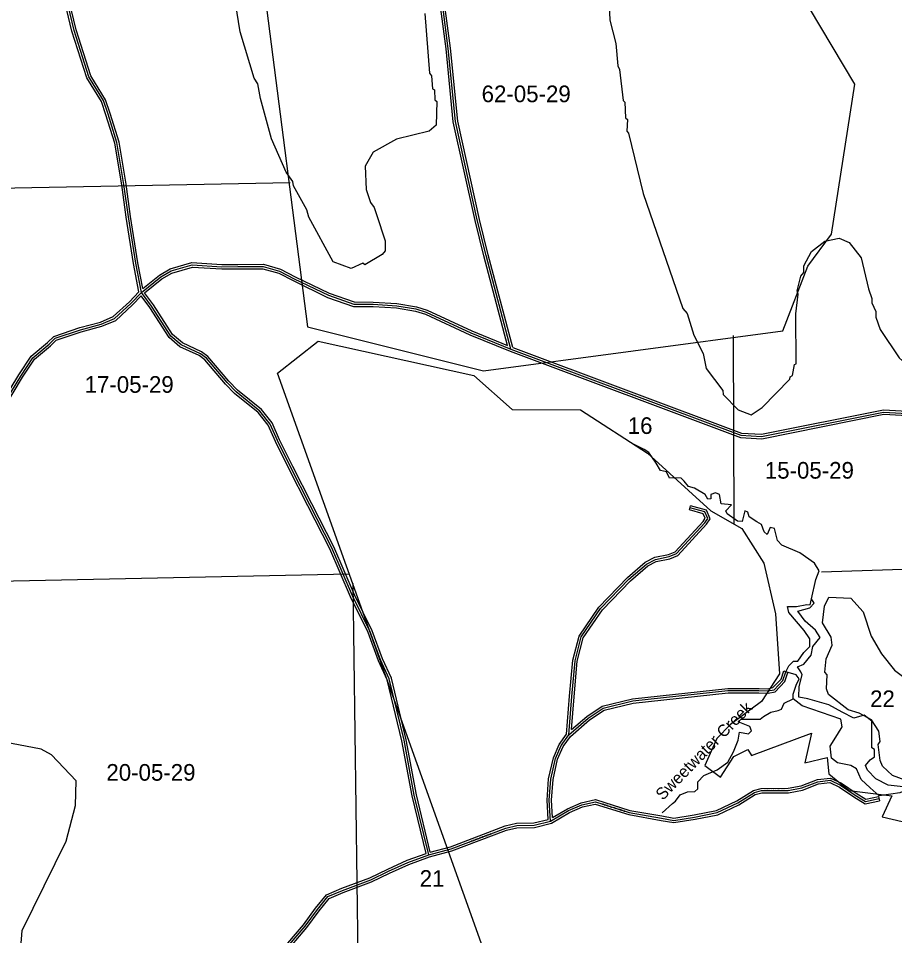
# Model space of a CAD drawing. Extents: x 418523 to 616617, y 1878279 to 2196743.
# Drawn here: x 525515 to 537358, y 2077753 to 2090150 of the extents above; entities that cross this region are included whole.
import ezdxf

# ---------------------------------------------------------------- set-up
doc = ezdxf.new("R2010")
doc.units = 0
for name, color, linetype in [('Level 1', 7, 'Continuous'), ('Level 2', 7, 'Continuous'), ('Level 31', 7, 'Continuous'), ('Level 32', 7, 'Continuous'), ('Level 34', 7, 'Continuous'), ('Level 41', 7, 'Continuous'), ('Level 5', 7, 'Continuous'), ('Level 7', 7, 'Continuous')]:
    doc.layers.add(name, color=color, linetype=linetype)

msp = doc.modelspace()

# ---------------------------------------------------------------- linework, layer by layer
at = {"layer": 'Level 1'}
for p, q in [((528616.589, 2092261.508), (529424.503, 2085982.951)), ((536819.785, 2089259.197), (536207.821, 2090286.516)), ((536502.633, 2087231.911), (536819.785, 2089259.197)), ((524558.785, 2087840.206), (529189.308, 2087930.235)), ((536183.536, 2086801.913), (536502.633, 2087231.911)), ((535845.097, 2085927.705), (536183.536, 2086801.913)), ((529424.503, 2085982.951), (531802.883, 2085384.989)), ((531802.883, 2085384.989), (535845.097, 2085927.705)), ((535176.916, 2085862.564), (535183.821, 2083317.415)), ((529017.941, 2085353.438), (529568.977, 2085789.736)), ((529568.977, 2085789.736), (531668.47, 2085321.926)), ((534069.061, 2071237.039), (529017.941, 2085353.438)), ((531668.47, 2085321.926), (532186.786, 2084865.752)), ((532186.786, 2084865.752), (533110.32, 2084860.959)), ((533110.32, 2084860.959), (534015.483, 2084275.837)), ((534015.483, 2084275.837), (534873.176, 2083492.907)), ((534873.176, 2083492.907), (535293.19, 2083255.63)), ((535293.19, 2083255.63), (535589.531, 2082789.078)), ((535589.531, 2082789.078), (535748.283, 2082103.365)), ((524682.674, 2082533.06), (529988.301, 2082641.565)), ((536369.709, 2082668.912), (537602.006, 2082709.903)), ((530035.055, 2082510.902), (530105.3, 2077385.086)), ((535748.283, 2082103.365), (535802.137, 2081292.321)), ((535802.137, 2081292.321), (535559.44, 2080919.808)), ((535559.44, 2080919.808), (535141.27, 2080606.633)), ((535141.27, 2080606.633), (534955.947, 2080419.846)), ((535421.997, 2080190.237), (536231.872, 2080488.521)), ((536231.872, 2080488.521), (536142.881, 2080086.854)), ((534955.947, 2080419.846), (534793.252, 2080052.749)), ((535183.986, 2080173.973), (535372.612, 2080268.662)), ((535372.612, 2080268.662), (535421.997, 2080190.237)), ((535005.978, 2079897.061), (535183.986, 2080173.973)), ((536142.881, 2080086.854), (536447.297, 2080160.676)), ((536447.297, 2080160.676), (536469.624, 2079940.335)), ((534793.252, 2080052.749), (535005.978, 2079897.061)), ((536469.624, 2079940.335), (536743.805, 2079716.141)), ((536743.805, 2079716.141), (537320.991, 2079643.84)), ((537320.991, 2079643.84), (537188.9, 2079358.583)), ((537188.9, 2079358.583), (537458.306, 2079296.553))]:
    msp.add_line(p, q, dxfattribs=at)
at = {"layer": 'Level 31'}
for points in [[(532170.658, 2085680.101), (531837.146, 2086947.562), (531717.946, 2087425.477), (531423.271, 2088755.361), (531325.441, 2089741.989), (531245.288, 2090348.513), (531207.804, 2090669.406), (531107.287, 2090871.956), (530690.24, 2091736.402), (530570.773, 2092036.486), (530255.765, 2093042.055), (530073.803, 2093467.098), (529997.266, 2093649.203), (529876.946, 2093791.093), (529713.661, 2094037.144), (529675.561, 2094176.202), (529657.361, 2094489.756), (529677.026, 2094596.608)], [(527177.487, 2086445.238), (527101.708, 2086840.824), (527002.401, 2087469.611), (526941.316, 2087904.059), (526846.853, 2088470.276), (526727.398, 2088856.564), (526665.416, 2089038.261), (526468.556, 2089359.727), (526268.044, 2089985.97), (526111.313, 2090646.97), (526075.526, 2091429.367), (526075.661, 2091466.826), (526057.177, 2091693.1), (525799.521, 2092518.119), (525656.838, 2093122.337), (525599.47, 2093264.015), (525518.201, 2093443.236)], [(527177.487, 2086445.238), (527438.885, 2086654.878), (527578.991, 2086736.571), (527864.295, 2086819.933), (528264.671, 2086793.789), (528481.994, 2086795.568), (528824.58, 2086797.273), (529046.42, 2086733.942), (529244.085, 2086632.148), (529706.405, 2086407.236), (530048.891, 2086287.847), (530309.54, 2086285.486), (530628.018, 2086266.563), (530888.527, 2086223.839), (531028.196, 2086180.443), (531630.798, 2085900.884), (532170.658, 2085680.101)], [(521402.396, 2081960.29), (521562.121, 2082034.614), (521746.194, 2082276.504), (522372.588, 2083219.019), (522654.191, 2083662.03), (522712.368, 2083739.279), (522833.121, 2083799.933), (523939.35, 2083958.081), (524137.385, 2084045.006), (524282.71, 2084165.218), (524641.068, 2084496.68), (524926.603, 2084724.762), (525163.634, 2084837.371), (525308.823, 2084921.585), (525546.865, 2085316.042), (525711.617, 2085563.84), (525929.605, 2085748.896), (526011.813, 2085826.426), (526355.131, 2085941.572), (526635.354, 2086016.941), (526814.041, 2086094.131), (527036.832, 2086298.45), (527177.487, 2086445.238)], [(531060.861, 2078845.729), (530865.886, 2079650.85), (530728.287, 2080393.586), (530528.35, 2081222.729), (530408.703, 2081480.99), (530269.868, 2081861.512), (530030.477, 2082346.758), (529752.749, 2082995.431), (529455.171, 2083573.622), (529196.583, 2084080.764), (529019.114, 2084443.606), (528918.666, 2084667.256), (528779.141, 2084842.674), (528456.747, 2085101.654), (528336.351, 2085228.638), (528057.553, 2085558.385), (527975.833, 2085618.316), (527715.596, 2085738.523), (527575.874, 2085855.395), (527316.653, 2086261.451), (527177.487, 2086445.238)], [(532170.658, 2085680.101), (535280.16, 2084516.752), (535560.066, 2084499.091), (537207.088, 2084829.323), (537608.771, 2084807.279)], [(532954.277, 2080466.694), (532994.631, 2080985.157), (533039.613, 2081469.419), (533122.636, 2081789.535), (533384.627, 2082175.597), (533767.49, 2082569.618), (534004.821, 2082775.749), (534125.566, 2082838.986), (534309.178, 2082875.826), (534410.547, 2082915.854), (534793.47, 2083333.525), (534832.254, 2083390.128), (534793.96, 2083480.447), (534591.361, 2083535.313)], [(532954.277, 2080466.694), (533215.741, 2080693.104), (533418.675, 2080826.976), (533819.856, 2080925.632), (535104.494, 2081065.701), (535524.319, 2081064.302), (535645.163, 2081060.992), (535727.159, 2081077.448), (535848.425, 2081201.787), (535887.416, 2081320.943)], [(532708.919, 2079299.405), (532690.588, 2079584.952), (532710.848, 2079868.186), (532774.441, 2080147.999), (532852.231, 2080322.661), (532954.277, 2080466.694)], [(534205.587, 2079341.258), (534374.441, 2079311.597), (534654.591, 2079355.026), (534958.847, 2079416.561), (535239.291, 2079548.73), (535461.858, 2079688.004), (535558.443, 2079714.231), (535920.71, 2079715.574), (536104.327, 2079749.879), (536321.646, 2079833.896), (536485.911, 2079852.63), (536625.858, 2079788.161), (536823.156, 2079652.952), (536963.037, 2079568.121), (537146.663, 2079604.976)], [(532708.919, 2079299.405), (532950.811, 2079442.598), (533129.52, 2079521.272), (533313.159, 2079560.655), (533771.441, 2079417.636), (534205.587, 2079341.258)], [(531060.861, 2078845.729), (531365.51, 2078926.506), (532104.93, 2079206.91), (532249.954, 2079241.327), (532486.631, 2079245.975), (532708.919, 2079299.405)], [(529072.065, 2077505.588), (529392.002, 2077883.055), (529556.991, 2078105.775), (529697.451, 2078281.667), (529895.809, 2078365.713), (530277.881, 2078508.401), (530519.386, 2078626.848), (530780.501, 2078744.14), (531060.861, 2078845.729)]]:
    msp.add_lwpolyline(points, dxfattribs=at)
at = {"layer": 'Level 32'}
for p, q in [((534583.518, 2083506.356), (534599.202, 2083564.271)), ((535858.904, 2081330.274), (535915.929, 2081311.612)), ((537140.759, 2079634.39), (537152.567, 2079575.562))]:
    msp.add_line(p, q, dxfattribs=at)
for points in [[(532126.339, 2085730.638), (531808.085, 2086940.115), (531688.741, 2087418.601), (531393.594, 2088750.62), (531295.635, 2089738.543), (531215.517, 2090344.808), (531178.611, 2090660.743), (531080.34, 2090858.77), (530662.759, 2091724.321), (530542.481, 2092026.439), (530227.588, 2093031.641), (530046.184, 2093455.383), (529971.398, 2093633.322), (529852.924, 2093773.035), (529686, 2094024.57), (529645.794, 2094171.316), (529627.201, 2094491.629), (529642.892, 2094576.884)], [(532195.72, 2085702.756), (531866.209, 2086955.009), (531747.151, 2087432.353), (531452.949, 2088760.104), (531355.248, 2089745.435), (531275.06, 2090352.219), (531236.996, 2090678.067), (531134.236, 2090885.142), (530717.721, 2091748.483), (530599.064, 2092046.532), (530283.941, 2093052.468), (530101.421, 2093478.814), (530023.134, 2093665.084), (529900.967, 2093809.151), (529741.322, 2094049.718), (529705.329, 2094181.088), (529687.521, 2094487.883), (529705.537, 2094585.771)], [(527145.108, 2086454.808), (527072.151, 2086835.661), (526972.729, 2087465.182), (526911.661, 2087899.501), (526817.594, 2088463.345), (526698.864, 2088847.287), (526638.096, 2089025.428), (526441.086, 2089347.14), (526239.12, 2089977.923), (526081.472, 2090642.787), (526045.523, 2091428.736), (526045.656, 2091465.656), (526027.548, 2091687.336), (525770.568, 2092510.19), (525628.168, 2093113.207), (525571.892, 2093252.185), (525515.327, 2093376.931)], [(527197.581, 2086499.809), (527131.266, 2086845.988), (527032.075, 2087474.04), (526970.97, 2087908.616), (526876.111, 2088477.207), (526755.931, 2088865.841), (526692.736, 2089051.092), (526496.026, 2089372.315), (526296.969, 2089994.016), (526141.153, 2090651.151), (526105.53, 2091429.999), (526105.666, 2091467.996), (526086.807, 2091698.862), (525828.474, 2092526.047), (525685.507, 2093131.468), (525627.046, 2093275.845), (525553.336, 2093438.398)], [(527197.581, 2086499.809), (527421.851, 2086679.674), (527567.051, 2086764.338), (527860.964, 2086850.216), (528265.526, 2086823.798), (528481.796, 2086825.568), (528828.705, 2086827.294), (529057.512, 2086761.975), (529257.516, 2086658.976), (529717.944, 2086434.985), (530054.101, 2086317.802), (530310.566, 2086315.479), (530631.345, 2086296.419), (530895.439, 2086253.107), (531039.007, 2086208.5), (531642.796, 2085928.39), (532126.339, 2085730.638)], [(527219.018, 2086440.087), (527455.919, 2086630.081), (527590.93, 2086708.805), (527867.626, 2086789.651), (528263.816, 2086763.781), (528482.191, 2086765.568), (528820.456, 2086767.251), (529035.326, 2086705.91), (529230.653, 2086605.32), (529694.866, 2086379.486), (530043.681, 2086257.892), (530308.513, 2086255.495), (530624.692, 2086236.707), (530881.616, 2086194.571), (531017.385, 2086152.386), (531618.801, 2085873.378), (532159.723, 2085652.16)], [(521426.888, 2082004.774), (521542.739, 2082058.684), (521721.738, 2082293.908), (522347.433, 2083235.371), (522629.511, 2083679.127), (522692.626, 2083762.936), (522824.03, 2083828.938), (523931.046, 2083987.201), (524121.491, 2084070.793), (524262.948, 2084187.806), (524621.495, 2084519.442), (524910.592, 2084750.37), (525149.647, 2084863.941), (525287.114, 2084943.675), (525521.518, 2085332.106), (525688.976, 2085583.973), (525909.591, 2085771.259), (525996.024, 2085852.775), (526346.456, 2085970.306), (526625.458, 2086045.346), (526797.495, 2086119.664), (527015.841, 2086319.906), (527145.109, 2086454.808)], [(531082.803, 2078882.583), (530895.236, 2079657.117), (530757.64, 2080399.838), (530556.818, 2081232.647), (530436.455, 2081492.457), (530297.493, 2081873.324), (530057.739, 2082359.308), (529779.91, 2083008.215), (529481.873, 2083587.301), (529223.423, 2084094.169), (529046.28, 2084456.346), (528944.49, 2084682.983), (528800.537, 2084863.966), (528477.12, 2085123.77), (528358.71, 2085248.66), (528078.165, 2085580.472), (527991.147, 2085644.29), (527731.791, 2085764.089), (527598.671, 2085875.438), (527341.295, 2086278.605), (527219.018, 2086440.087)], [(521415.362, 2081933.232), (521581.504, 2082010.543), (521770.649, 2082259.099), (522397.743, 2083202.667), (522678.871, 2083644.932), (522732.109, 2083715.622), (522842.213, 2083770.927), (523947.654, 2083928.962), (524153.279, 2084019.219), (524302.471, 2084142.63), (524660.641, 2084473.918), (524942.614, 2084699.154), (525177.621, 2084810.802), (525330.532, 2084899.494), (525572.211, 2085299.978), (525734.258, 2085543.706), (525949.618, 2085726.531), (526027.602, 2085800.078), (526363.805, 2085912.838), (526645.251, 2085988.537), (526830.586, 2086068.598), (527057.823, 2086276.994), (527174.809, 2086399.079)], [(531025.38, 2078864.781), (530836.536, 2079644.582), (530698.934, 2080387.332), (530499.881, 2081212.811), (530380.952, 2081469.522), (530242.242, 2081849.7), (530003.215, 2082334.209), (529725.588, 2082982.647), (529428.471, 2083559.945), (529169.742, 2084067.358), (528991.949, 2084430.867), (528892.842, 2084651.528), (528757.744, 2084821.381), (528436.375, 2085079.538), (528313.993, 2085208.616), (528036.941, 2085536.297), (527960.52, 2085592.343), (527699.402, 2085712.958), (527553.076, 2085835.351), (527292.011, 2086244.297), (527174.809, 2086399.08)], [(532195.719, 2085702.756), (535286.496, 2084546.413), (535558.027, 2084529.28), (537204.926, 2084859.488), (537607.65, 2084837.386)], [(532159.723, 2085652.16), (535273.822, 2084487.091), (535562.105, 2084468.901), (537209.25, 2084799.158), (537608.742, 2084777.234)], [(532925.011, 2080477.279), (532964.738, 2080987.709), (533009.965, 2081474.606), (533094.899, 2081802.088), (533361.279, 2082194.619), (533746.858, 2082591.436), (533987.796, 2082800.699), (534115.453, 2082867.555), (534300.651, 2082904.714), (534393.102, 2082941.221), (534769.921, 2083352.234), (534798.222, 2083393.538), (534772.035, 2083455.304), (534583.518, 2083506.356)], [(532989.857, 2080537.188), (533024.525, 2080982.606), (533069.261, 2081464.232), (533150.374, 2081776.981), (533407.976, 2082156.576), (533788.121, 2082547.801), (534021.846, 2082750.8), (534135.68, 2082810.416), (534317.706, 2082846.939), (534427.992, 2082890.488), (534817.018, 2083314.816), (534866.286, 2083386.718), (534815.885, 2083505.591), (534599.202, 2083564.271)], [(532976.66, 2080446.389), (533233.897, 2080669.141), (533430.871, 2080799.081), (533825.088, 2080896.024), (535106.076, 2081035.695), (535523.859, 2081034.303), (535647.737, 2081030.91), (535742.159, 2081049.86), (535874.77, 2081185.831), (535915.929, 2081311.612)], [(532989.857, 2080537.188), (533197.584, 2080717.067), (533406.479, 2080854.871), (533814.625, 2080955.241), (535102.912, 2081095.708), (535524.779, 2081094.301), (535642.59, 2081091.075), (535712.159, 2081105.037), (535822.08, 2081217.743), (535858.904, 2081330.274)], [(532677.363, 2079322.675), (532660.518, 2079585.061), (532681.088, 2079872.606), (532745.839, 2080157.517), (532826.035, 2080337.581), (532925.011, 2080477.279)], [(532735.726, 2079350.136), (532720.658, 2079584.842), (532740.609, 2079863.765), (532803.044, 2080138.481), (532878.428, 2080307.741), (532976.66, 2080446.389)], [(534210.778, 2079370.806), (534374.746, 2079342.004), (534649.316, 2079384.567), (534949.341, 2079445.246), (535224.889, 2079575.107), (535449.709, 2079715.791), (535554.387, 2079744.216), (535917.876, 2079745.565), (536096.093, 2079778.861), (536314.42, 2079863.268), (536490.845, 2079883.388), (536640.72, 2079814.346), (536839.426, 2079678.171), (536968.597, 2079599.836), (537140.759, 2079634.39)], [(534200.397, 2079311.711), (534374.136, 2079281.191), (534659.866, 2079325.485), (534968.353, 2079387.876), (535253.694, 2079522.351), (535474.007, 2079660.216), (535562.499, 2079684.245), (535923.544, 2079685.583), (536112.561, 2079720.897), (536328.871, 2079804.525), (536480.977, 2079821.871), (536610.996, 2079761.976), (536806.886, 2079627.733), (536957.478, 2079536.406), (537152.567, 2079575.562)], [(532720.32, 2079271.289), (532964.546, 2079415.865), (533138.805, 2079492.581), (533311.744, 2079529.668), (533764.345, 2079388.423), (534200.39, 2079311.712)], [(532735.726, 2079350.136), (532937.076, 2079469.331), (533120.235, 2079549.964), (533314.573, 2079591.641), (533778.537, 2079446.85), (534210.786, 2079370.806)], [(531069.834, 2078817.07), (531374.698, 2078897.906), (532113.75, 2079178.169), (532253.756, 2079211.396), (532490.476, 2079216.044), (532720.32, 2079271.289)], [(531082.803, 2078882.583), (531356.321, 2078955.108), (532096.111, 2079235.651), (532246.153, 2079271.259), (532482.786, 2079275.906), (532677.363, 2079322.675)], [(529048.551, 2077524.246), (529368.481, 2077901.703), (529533.208, 2078124.07), (529678.751, 2078306.326), (529884.704, 2078393.59), (530265.998, 2078535.988), (530506.63, 2078654.007), (530769.228, 2078771.965), (531025.38, 2078864.781)], [(529095.578, 2077486.931), (529415.524, 2077864.406), (529580.773, 2078087.479), (529716.152, 2078257.008), (529906.915, 2078337.836), (530289.763, 2078480.813), (530532.141, 2078599.69), (530791.773, 2078716.316), (531069.834, 2078817.07)]]:
    msp.add_lwpolyline(points, dxfattribs=at)
at = {"layer": 'Level 5'}
for points in [[(536233.295, 2082306.082), (536292.053, 2082568.098), (536336.091, 2082683.237), (536273.478, 2082787.455), (536076.212, 2082926.667), (535835.173, 2083030.386), (535772.43, 2083094.237), (535734.372, 2083256.926), (535676.521, 2083269.483), (535632.86, 2083172.527), (535594.389, 2083210.113), (535556.128, 2083311.342), (535493.291, 2083346.464), (535392.279, 2083413.352), (535373.197, 2083478.514), (535334.653, 2083493.917), (535295.588, 2083352.577), (535232.648, 2083356.787), (535093.144, 2083454.354), (535073.981, 2083494.786), (535151.442, 2083576.354), (535011.346, 2083590.641), (534992.465, 2083715.809), (534934.647, 2083738.186), (534871.936, 2083716.212), (534871.737, 2083656.57), (534833.123, 2083650.88), (534794.738, 2083713.561), (534654.878, 2083798.765), (534573.026, 2083823.769), (534515.367, 2083893.424), (534471.856, 2083936.484), (534351.332, 2083938.343), (534312.733, 2083937.018), (534274.428, 2084023.337), (534192.237, 2084041.435), (534134.671, 2084138.729), (534033.921, 2084281.992), (533971.105, 2084322.572), (533812.259, 2084404.935)], [(535887.416, 2081320.943), (535926.276, 2081400.095), (535989.122, 2081462.075), (536047.027, 2081464.792), (536129.658, 2081578.349), (536211.876, 2081662.45), (536212.21, 2081763.913), (536135.396, 2081879.089), (535928.663, 2082122.707), (535909.623, 2082200.597), (536030.16, 2082201.289), (536170.401, 2082228.828), (536213.732, 2082225.775), (536233.295, 2082306.082)], [(537592.298, 2079751.533), (537267.798, 2079786.052), (537103.873, 2079871.326), (536988.468, 2079990.99), (536964.623, 2080052.166), (537027.521, 2080129.785), (537085.554, 2080171.053), (537085.871, 2080268.153), (537047.346, 2080290.464), (537048.014, 2080494.482), (537048.536, 2080654.134), (536947.555, 2080733.383), (536807.266, 2080692.385), (536648.398, 2080774.735), (536469.961, 2080870.969), (536185.49, 2080952.281), (536064.718, 2080977.774), (536065.195, 2081122.151), (536109.366, 2081277.294), (536090.2, 2081317.361), (536046.761, 2081384.421), (536129.149, 2081424.153), (536230.791, 2081546.011), (536250.472, 2081662.322), (536352.418, 2081781.27), (536289.796, 2081882.942), (536150.366, 2082005.598), (536049.258, 2082140.492), (536213.596, 2082184.316), (536271.7, 2082247.768), (536233.295, 2082306.082)], [(535987.451, 2080955.846), (535987.646, 2081015.488), (536026.651, 2081138.644), (536065.528, 2081223.251), (536027.119, 2081280.111), (535887.416, 2081320.943)], [(534215.322, 2079413.597), (534355.904, 2079539.319), (534394.613, 2079572.284), (534457.546, 2079658.263), (534559.23, 2079695.381), (534655.746, 2079700.513), (534699.215, 2079737.826), (534699.529, 2079832.017), (534777.009, 2079916.493), (534960.774, 2079995.161), (535101.277, 2080098.702), (535178.93, 2080235.548), (535242.108, 2080396.446), (535261.762, 2080503.3), (535382.545, 2080480.714), (535421.271, 2080519.134), (535402.179, 2080581.75), (535242.924, 2080641.923), (535281.646, 2080679.252), (535542.339, 2080678.385), (535586.122, 2080715.698), (535682.814, 2080775.018), (535784.127, 2080796.866), (535827.847, 2080814.906), (535866.706, 2080893.693), (535987.451, 2080955.846)], [(537308.224, 2079666.998), (537146.794, 2079644.98), (537026.285, 2079752.295), (536906.107, 2079863.611), (536843.62, 2080008.195), (536766.564, 2080051.361), (536583.182, 2080087.969), (536506.191, 2080150.775), (536487.43, 2080314.491), (536584.45, 2080473.824), (536647.75, 2080577.626), (536628.788, 2080680.245), (536107.984, 2080858.346), (535987.451, 2080955.846)], [(537592.298, 2079751.533), (537426.921, 2079682.975), (537308.224, 2079666.998)]]:
    msp.add_lwpolyline(points, dxfattribs=at)
at = {"layer": 'Level 7'}
for points in [[(533469.531, 2091067.816), (533508.141, 2090125.672), (533590.499, 2089808.635), (533614.526, 2089508.427), (533639.377, 2089458.336), (533688.016, 2089041.356), (533712.967, 2089016.256), (533720.612, 2088807.841), (533745.523, 2088782.731), (533736.706, 2088624.376), (533761.617, 2088599.266), (533959.048, 2087781.687), (534495.851, 2086229.354), (534553.973, 2086162.463), (534644.731, 2085870.396), (534768.959, 2085619.881), (534809.984, 2085419.676), (535034.095, 2085118.851), (535042.266, 2085068.801), (535241.684, 2084859.737), (535416.52, 2084792.487), (535566.901, 2084892.031), (535943.271, 2085274.265), (535943.371, 2085307.606), (535976.781, 2085324.176), (536002.278, 2085474.141), (536027.319, 2085482.411), (536021.175, 2086157.688), (536055.4, 2086424.325), (536038.859, 2086466.066), (536089.526, 2086665.981), (536131.366, 2086715.863), (536131.664, 2086807.566)], [(531007.536, 2090217.188), (531071.583, 2089408.359), (531096.495, 2089374.918), (531112.578, 2089199.824), (531137.56, 2089183.054), (531145.442, 2089049.641), (531170.383, 2089024.56), (531161, 2088707.812), (531069.039, 2088624.739), (530626.851, 2088517.811), (530309.518, 2088343.794), (530200.53, 2088152.388), (530216.156, 2087835.57), (530273.961, 2087660.306), (530323.744, 2087593.455), (530356.796, 2087501.653), (530356.796, 2087501.653), (530472.336, 2087142.796), (530471.909, 2087009.411), (530430.069, 2086959.53), (530196.186, 2086818.594), (530171.246, 2086843.675), (530012.624, 2086769.171), (529771.166, 2086861.651), (529439.667, 2087462.952), (529414.985, 2087563.085), (529232.635, 2087888.791), (529224.493, 2087947.182), (529133.219, 2088072.525), (528934.576, 2088523.334), (528786.281, 2089065.696), (528753.597, 2089265.861), (528703.835, 2089341.052), (528514.118, 2089966.906), (528448.709, 2090358.946)], [(536131.664, 2086807.566), (536232.322, 2086998.971), (536416.173, 2087140.066), (536608.046, 2087181.13), (536741.261, 2087122.35), (536907.298, 2086913.386), (537005.969, 2086496.276), (537047.222, 2086362.724), (537047.034, 2086304.372), (537104.997, 2086187.5), (537104.769, 2086112.468), (537162.564, 2085945.545), (537419.757, 2085561.227), (537610.725, 2085385.728)], [(537534.546, 2079842.045), (537326.36, 2079917.764), (537193.405, 2080043.236), (537160.292, 2080118.387), (537135.997, 2080335.202), (537161.137, 2080376.824), (537144.924, 2080518.567), (537045.369, 2080668.95), (536878.943, 2080761.211), (536729.019, 2080803.381), (536462.939, 2081012.643), (536438.186, 2081087.764), (536447.143, 2081279.469), (536413.901, 2081312.91), (536431.158, 2081496.285), (536515.136, 2081679.39), (536498.824, 2081787.822), (536382.737, 2081979.956), (536408.463, 2082204.942), (536467.242, 2082329.786), (536767.289, 2082312.139), (536933.426, 2082128.206), (537040.726, 2081802.729), (537181.653, 2081560.514), (537356.001, 2081343.181), (537464.116, 2081259.49)], [(525530.392, 2077363.626), (525565.234, 2077821.998), (526161.033, 2079028.835), (526287.636, 2079511.958), (526297.091, 2079845.377), (525964.776, 2080196.582), (525823.281, 2080272.073), (525423.401, 2080348.411), (524806.736, 2080425.466), (524214.595, 2080344.028), (524005.763, 2080219.632), (523854.994, 2079995.046), (523812.886, 2079861.831), (523794.615, 2079378.349), (523967.263, 2078635.861), (524000.485, 2078594.081), (524041.669, 2078435.517), (524032.126, 2078068.758), (523972.442, 2077660.467)]]:
    msp.add_lwpolyline(points, dxfattribs=at)

# ---------------------------------------------------------------- texts
at = {"layer": 'Level 2'}
for s, p in [('62-05-29', (531775.914, 2089017.45)), ('17-05-29', (526410.77, 2085089.759)), ('16', (533750.565, 2084533.725)), ('15-05-29', (535602.986, 2083929.535)), ('22', (537025.557, 2080842.053)), ('20-05-29', (526705.07, 2079847.412)), ('21', (530938.517, 2078413.256))]:
    msp.add_text(s, height=225, dxfattribs=at).set_placement(p)
at = {"layer": 'Level 34'}
for rotation, p in [(0.2118861, (535599.308, 2079701.884)), (342.667625, (533404.631, 2079519.016)), (20.767025, (531608.452, 2079005.27))]:
    msp.add_text('PINE ISLAND ROAD', height=25, rotation=rotation, dxfattribs=at).set_placement(p)
at = {"layer": 'Level 41'}
msp.add_text('Sweetwater Creek', height=160, rotation=45.5867472, dxfattribs=at).set_placement((534224.646, 2079572.991))

doc.saveas('drawing.dxf')
